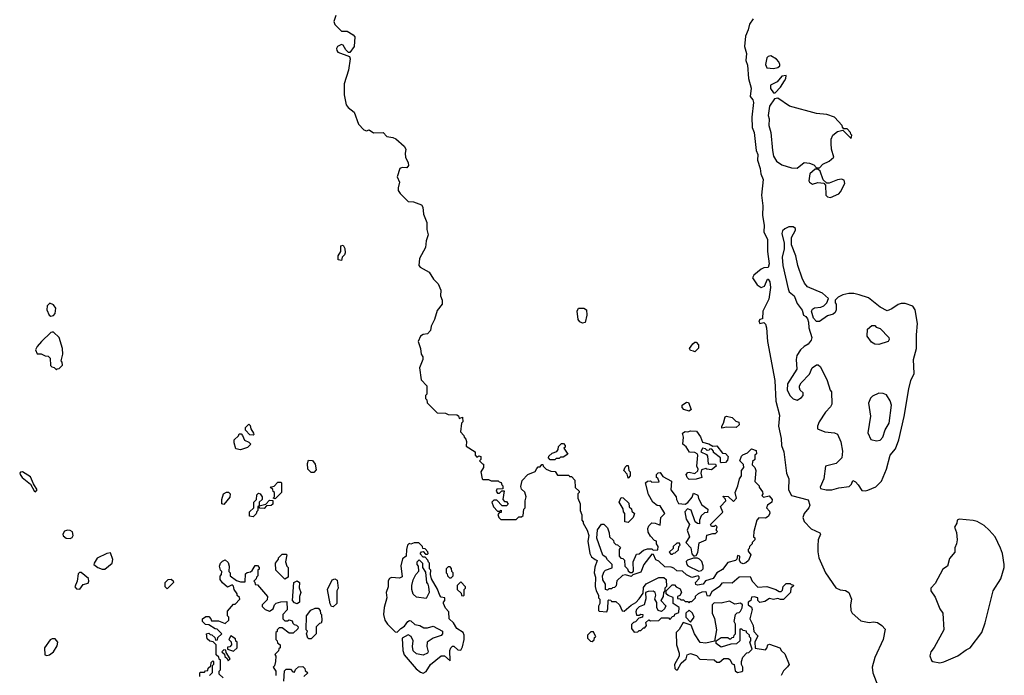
# Model space of a CAD drawing. Extents: x 1861455 to 2058065, y 200073 to 437907.
# Tile 267 of 574: x 1900710 to 1907821, y 363516 to 368248. Entities that reach past the tile are written whole.
import ezdxf

# ---------------------------------------------------------------- set-up
doc = ezdxf.new("R2010")
doc.units = 0

msp = doc.modelspace()

# ---------------------------------------------------------------- linework, layer by layer
at = {"layer": '0CON05XD'}
for points in [[(1902992.1, 368277.9), (1902978.6, 368235), (1902985, 368213.8), (1903035, 368166.7), (1903075, 368165.8), (1903118.3, 368138.3), (1903129.4, 368125), (1903126.2, 368055), (1903095, 368012.5), (1903085, 368012.5), (1903065, 368030), (1903045, 368063.8), (1903035, 368069.2), (1903005, 368055.6), (1902998.9, 368041.1), (1903000.4, 368025), (1903008.1, 368015), (1903091.7, 367981.7), (1903096.4, 367966.4), (1903083.8, 367885), (1903052.5, 367785), (1903053.3, 367705), (1903068.1, 367635), (1903082, 367615), (1903125, 367582), (1903157.5, 367495), (1903195, 367454.2), (1903215, 367446.2), (1903235, 367453.3), (1903265, 367431.2), (1903334.4, 367434.4), (1903362, 367405), (1903405, 367398.6), (1903427.6, 367387.6), (1903485.8, 367335.8), (1903498.6, 367315), (1903492.7, 367282.7), (1903496, 367255), (1903516.2, 367215), (1903518.8, 367195), (1903505, 367180), (1903472.7, 367182.7), (1903454.7, 367175.3), (1903436.2, 367115), (1903452.5, 367075), (1903442.9, 367035), (1903444.4, 367015), (1903456.9, 366995), (1903515, 366936), (1903555, 366933.8), (1903611.2, 366911.2), (1903622, 366895), (1903625.7, 366845.7), (1903649.2, 366785), (1903650.8, 366735), (1903660, 366695), (1903645, 366652.5), (1903640, 366605), (1903597.3, 366525), (1903592, 366475), (1903601.9, 366461.9), (1903666.7, 366425), (1903698, 366375), (1903732.3, 366342.3), (1903751.2, 366295), (1903750, 366255), (1903760, 366225), (1903760, 366195), (1903725, 366150), (1903706.7, 366085), (1903682.7, 366037.3), (1903676, 366005), (1903655, 365980), (1903625, 365976), (1903605, 365963.8), (1903587.1, 365925), (1903604.2, 365875), (1903610, 365835), (1903622.5, 365815), (1903622.5, 365795), (1903597.5, 365735), (1903608.3, 365648.3), (1903650, 365605), (1903650, 365545), (1903640, 365535), (1903640, 365515), (1903650, 365505), (1903651.7, 365481.7), (1903725, 365410), (1903785, 365407.5), (1903805, 365397.5), (1903867, 365397), (1903878.3, 365388.3), (1903885, 365370), (1903908.3, 365378.3), (1903910, 365345), (1903900, 365335), (1903893, 365273), (1903918.3, 365248.3), (1903920, 365235), (1903931.7, 365221.7), (1903937.5, 365205), (1903935, 365170), (1903998.3, 365128.3), (1904000, 365105), (1904011.7, 365091.7), (1904025, 365100), (1904040, 365095), (1904040, 365075), (1904030, 365065), (1904051.7, 365041.7), (1904060, 365040), (1904060, 365015), (1904040, 364985), (1904050, 364935), (1904055, 364930), (1904095, 364930), (1904115, 364920), (1904165, 364920), (1904171.7, 364911.7), (1904188.3, 364908.3), (1904191.7, 364891.7), (1904200, 364885), (1904198.3, 364861.7), (1904155, 364860), (1904150, 364845), (1904161.7, 364831.7), (1904175, 364830), (1904191.7, 364848.3), (1904208.3, 364848.3), (1904200, 364785), (1904211.7, 364771.7), (1904225, 364770), (1904238.3, 364751.7), (1904225, 364740), (1904195, 364740), (1904155, 364780), (1904135, 364780), (1904120, 364765), (1904131.7, 364731.7), (1904161.7, 364701.7), (1904175, 364700), (1904188.3, 364708.3), (1904188.3, 364691.7), (1904171.7, 364688.3), (1904162.5, 364677.5), (1904170, 364655), (1904185, 364640), (1904295, 364640), (1904315, 364660), (1904335, 364660), (1904345, 364670), (1904350, 364715), (1904360, 364725), (1904360, 364775), (1904367.5, 364805), (1904357, 364837), (1904335, 364860), (1904328.3, 364878.3), (1904338.3, 364921.7), (1904380, 364965), (1904433, 364987), (1904445, 365010), (1904455, 365020), (1904468.3, 365021.7), (1904481.7, 365038.3), (1904488.3, 365038.3), (1904490, 365025), (1904513, 365003), (1904545, 364990), (1904578.3, 364988.3), (1904595, 364960), (1904675, 364960), (1904681.7, 364951.7), (1904695, 364950), (1904720, 364925), (1904721.7, 364871.7), (1904750, 364845), (1904750, 364835), (1904740, 364825), (1904740, 364795), (1904757.5, 364755), (1904757.5, 364705), (1904770, 364675), (1904770, 364635), (1904780, 364625), (1904780, 364615), (1904807.5, 364565), (1904820, 364525), (1904812.5, 364485), (1904827.5, 364395), (1904840.7, 364370.7), (1904865, 364352.5), (1904880, 364345), (1904863.6, 364296.4), (1904860, 364255), (1904867.5, 364225), (1904867, 364157), (1904873.3, 364125), (1904890, 364095), (1904890, 364075), (1904900, 364065), (1904900, 364035), (1904890, 364015), (1904890, 363985), (1904895, 363980), (1904950, 363975), (1904957.5, 363995), (1904960, 364055), (1904965, 364060), (1904978.3, 364058.3), (1904985, 364050), (1905015, 364050), (1905042.5, 364025), (1905061.7, 363981.7), (1905075, 363980), (1905125, 364022.5), (1905159.3, 364040.7), (1905183, 364067), (1905211.7, 364108.3), (1905215, 364150), (1905235, 364176.7), (1905325, 364223.3), (1905361.7, 364221.7), (1905378.3, 364208.3), (1905381.7, 364158.3), (1905370, 364145), (1905370, 364125), (1905360, 364115), (1905357.5, 364085), (1905340, 364055), (1905377, 364017), (1905367.5, 363995), (1905345, 363977.5), (1905320, 363985), (1905312.5, 364005), (1905311.7, 364041.7), (1905297.5, 364065), (1905303.3, 364095), (1905300, 364115), (1905285, 364122.5), (1905248.3, 364121.7), (1905230, 364115), (1905233, 364067), (1905220, 364025), (1905185, 364010), (1905165, 363990), (1905160, 363975), (1905165, 363950), (1905185, 363950), (1905195, 363957.5), (1905210, 363955), (1905207.5, 363935), (1905181.7, 363928.3), (1905158.3, 363901.7), (1905143, 363897), (1905128.3, 363881.7), (1905127.5, 363855), (1905148.3, 363828.3), (1905175, 363830), (1905185, 363840), (1905195, 363840), (1905215, 363860), (1905225, 363860), (1905237.5, 363875), (1905233, 363897), (1905253, 363917), (1905265, 363910), (1905325, 363912.5), (1905345, 363930), (1905395, 363930), (1905405, 363920), (1905425, 363940), (1905440, 363945), (1905441.7, 363958.3), (1905469.3, 363970.7), (1905472.5, 364005), (1905430, 364035), (1905428.3, 364078.3), (1905393, 364093), (1905380, 364105), (1905380, 364125), (1905391.7, 364138.3), (1905421.7, 364168.3), (1905438.3, 364168.3), (1905450, 364155), (1905479.3, 364139.3), (1905490, 364115), (1905478.3, 364091.7), (1905460, 364085), (1905461.7, 364071.7), (1905478.3, 364068.3), (1905485, 364060), (1905505, 364060), (1905515, 364050), (1905535, 364050), (1905545, 364040), (1905551.7, 364048.3), (1905565, 364050), (1905590, 364075), (1905591.7, 364088.3), (1905613, 364107), (1905638.3, 364118.3), (1905665, 364120), (1905671.7, 364091.7), (1905695, 364090), (1905712.5, 364125), (1905768.3, 364161.7), (1905785, 364182.5), (1905795, 364186.7), (1905855, 364182.5), (1905905, 364226.7), (1905985, 364230), (1906000, 364195), (1906041.7, 364151.7), (1906105, 364157.5), (1906170, 364135), (1906195, 364120), (1906208.3, 364121.7), (1906218.3, 364131.7), (1906223, 364157), (1906245, 364180), (1906275, 364180), (1906281.7, 364171.7), (1906295, 364170), (1906298.3, 364161.7), (1906280, 364145), (1906277.5, 364115), (1906225, 364063.3), (1906205, 364062.5), (1906185, 364070), (1906155, 364062.5), (1906125, 364070), (1906091.7, 364048.3), (1906055, 364042.5), (1906040, 364055), (1906040, 364075), (1906015, 364082.5), (1905995, 364080), (1905990, 364055), (1905970, 364045), (1905970, 364025), (1905995, 364007.5), (1906000.7, 363990.7), (1905982.5, 363925), (1906007.5, 363875), (1906011.2, 363831.2), (1906041.7, 363801.7), (1906020, 363755), (1906021.7, 363711.7), (1906095, 363700), (1906107, 363713), (1906113.6, 363736.4), (1906125, 363740), (1906200, 363715), (1906211.7, 363691.7), (1906235, 363670), (1906267.5, 363595), (1906255, 363577.5), (1906225, 363547.5), (1906208.8, 363515)], [(1906006.9, 368255), (1905981.1, 368215), (1905972.2, 368175), (1905951.4, 368128.6), (1905944.3, 368054.3), (1905957.8, 368005), (1905954.2, 367955), (1905965, 367920), (1905973.4, 367823.4), (1905991.8, 367755), (1905984.4, 367695), (1906005, 367668.8), (1906009.6, 367649.6), (1905996.4, 367545), (1906000.2, 367470.2), (1906013.8, 367433.8), (1906029.5, 367305), (1906040, 367275), (1906038.9, 367235), (1906058.5, 367175), (1906062.5, 367135), (1906080.5, 367095), (1906067.9, 366982.1), (1906077.5, 366905), (1906073.8, 366835), (1906086.8, 366765), (1906085.3, 366715.3), (1906110.9, 366665), (1906109.6, 366575), (1906121.5, 366485), (1906115, 366458.8), (1906085, 366456.9), (1906065, 366446.6), (1906012.8, 366405), (1906003.4, 366385), (1906034.8, 366335), (1906065, 366315.3), (1906089.2, 366325), (1906110, 366375), (1906116.5, 366376.5), (1906127, 366357), (1906131.8, 366315), (1906119.4, 366230.6), (1906076, 366145), (1906075, 366090), (1906055, 366083.3), (1906048.8, 366075), (1906055, 366056.7), (1906085, 366063.3), (1906095, 366050), (1906102.2, 366025), (1906110.6, 365925), (1906163.2, 365645), (1906170, 365495), (1906196.1, 365395), (1906191.2, 365315), (1906209.2, 365225), (1906212.2, 365175), (1906228.3, 365128.3), (1906248.7, 364975), (1906265.8, 364935), (1906262.2, 364855), (1906285, 364813.1), (1906405, 364782.5), (1906416.7, 364745), (1906410, 364725), (1906376.4, 364683.6), (1906366.7, 364655), (1906376.4, 364626.4), (1906425, 364572.5), (1906487.5, 364545), (1906492.5, 364535), (1906477, 364493), (1906475, 364450), (1906473.6, 364406.4), (1906481.2, 364365), (1906528.8, 364255), (1906605, 364146.7), (1906635, 364133.3), (1906675, 364128.8), (1906697.5, 364115), (1906716.4, 364066.4), (1906710, 364025), (1906712.5, 363985), (1906722.5, 363965), (1906785, 363910), (1906845, 363896.7), (1906875, 363902.5), (1906905, 363897.5), (1906936.4, 363876.4), (1906959.3, 363849.3), (1906946.7, 363775), (1906886.1, 363643.9), (1906866, 363575), (1906872, 363535), (1906925, 363397.5)], [(1906155, 367895.8), (1906185, 367904.3), (1906200, 367915), (1906200, 367925), (1906192, 367945), (1906175, 367963.8), (1906135, 367986.7), (1906116.4, 367983.6), (1906106.2, 367973.8), (1906097.1, 367925), (1906105, 367902), (1906155, 367895.8)], [(1906165, 367720), (1906205, 367762.5), (1906234.1, 367805.9), (1906243.8, 367825), (1906245, 367846.7), (1906215, 367840), (1906180.7, 367799.3), (1906133.3, 367775), (1906131.7, 367751.7), (1906155, 367720), (1906165, 367720)], [(1906325, 367177.5), (1906375, 367217.5), (1906415, 367212.5), (1906445, 367200), (1906465, 367180), (1906485, 367180), (1906510, 367205), (1906555, 367227.5), (1906590, 367255), (1906573.6, 367313.6), (1906570, 367355), (1906570, 367385), (1906582.5, 367415), (1906615, 367442.5), (1906655, 367450), (1906715, 367390), (1906720, 367415), (1906711.7, 367421.7), (1906710, 367435), (1906685, 367460), (1906661.7, 367461.7), (1906651.7, 367471.7), (1906650, 367485), (1906593.9, 367543.9), (1906540, 367565), (1906465, 367571.2), (1906270, 367625), (1906185, 367682.5), (1906161.7, 367678.3), (1906126.1, 367623.9), (1906116.4, 367556.4), (1906123.6, 367533.6), (1906120, 367485), (1906134.4, 367434.4), (1906147.1, 367305), (1906155, 367262.5), (1906175, 367227.5), (1906215, 367200), (1906285, 367180), (1906325, 367177.5)], [(1906565, 366963.8), (1906625, 366992.5), (1906638.8, 367005), (1906670, 367065), (1906665, 367090), (1906645, 367096.7), (1906615, 367093.3), (1906555, 367067.5), (1906538.3, 367068.3), (1906511.7, 367091.7), (1906490, 367155), (1906475, 367170), (1906455, 367170), (1906417.5, 367135), (1906410, 367085), (1906413.3, 367075), (1906435, 367061.2), (1906475, 367072.5), (1906518.3, 367068.3), (1906530, 367055), (1906532.3, 366982.3), (1906545, 366970), (1906565, 366963.8)], [(1906815, 364847.3), (1906835, 364852.9), (1906893.9, 364876.1), (1906933.7, 364916.3), (1906969.5, 365005), (1906995.7, 365105), (1907035, 365150.8), (1907058.2, 365215), (1907097.5, 365385), (1907131.1, 365585), (1907145.6, 365644.4), (1907169.2, 365695), (1907165.8, 365795), (1907187.3, 365875), (1907186.4, 365973.6), (1907194.6, 366055), (1907178.1, 366155), (1907161.2, 366181.2), (1907105, 366198.8), (1907075, 366198.8), (1907055, 366193.3), (1907008.3, 366161.7), (1906975, 366147.5), (1906925, 366172.5), (1906841.2, 366241.2), (1906772.9, 366262.9), (1906735, 366272), (1906698.3, 366271.7), (1906655, 366263.3), (1906620, 366245), (1906600, 366225), (1906600, 366205), (1906607.5, 366195), (1906607.5, 366155), (1906600, 366135), (1906585, 366122.5), (1906545, 366110), (1906485, 366070), (1906465, 366070), (1906443, 366093), (1906427.5, 366145), (1906435, 366160), (1906450.7, 366169.3), (1906495, 366172.5), (1906516.7, 366183.3), (1906540, 366205), (1906550, 366235), (1906507.5, 366275), (1906399.5, 366319.5), (1906377.7, 366347.7), (1906361.7, 366381.7), (1906330, 366475), (1906314.1, 366544.1), (1906283.6, 366623.6), (1906283.6, 366676.4), (1906311.7, 366728.3), (1906311.7, 366741.7), (1906295, 366752.5), (1906265, 366752.5), (1906235, 366740), (1906220, 366725), (1906213.8, 366705), (1906231.2, 366635), (1906230, 366595), (1906216, 366535), (1906222, 366475), (1906260, 366305), (1906267.5, 366285), (1906302.5, 366255), (1906325, 366200), (1906361.7, 366151.7), (1906370, 366115), (1906386.4, 366106.4), (1906398.3, 366088.3), (1906407.5, 366065), (1906410, 366025), (1906430, 365955), (1906426.7, 365935), (1906405, 365906.7), (1906375, 365890), (1906350, 365865), (1906323.3, 365825), (1906318.8, 365795), (1906322.5, 365725), (1906255, 365620), (1906253.8, 365575), (1906275, 365532.5), (1906295, 365512.5), (1906325, 365503.3), (1906355, 365521.2), (1906367.1, 365535), (1906368, 365555), (1906347.5, 365575), (1906340.7, 365590.7), (1906342.5, 365605), (1906353.6, 365626.4), (1906415, 365690), (1906432.5, 365735), (1906465, 365757.5), (1906477, 365757), (1906493, 365743), (1906542.5, 365645), (1906562.5, 365575), (1906571.7, 365561.7), (1906576.1, 365473.9), (1906566.7, 365455), (1906528.8, 365415), (1906483.3, 365345), (1906472.5, 365315), (1906472.5, 365295), (1906525, 365273.3), (1906595, 365267.5), (1906616.4, 365256.4), (1906641.2, 365201.2), (1906653.3, 365135), (1906647.5, 365085), (1906607.5, 365045), (1906530, 365025), (1906516.7, 364935), (1906490, 364875), (1906494.1, 364864.1), (1906535.5, 364855.5), (1906575, 364854.7), (1906625, 364869.6), (1906700.4, 364879.6), (1906718, 364895), (1906727.5, 364922.5), (1906745, 364913.8), (1906765, 364891.4), (1906791.1, 364851.1), (1906815, 364847.3)], [(1903035, 366510), (1903010, 366515), (1903010, 366545), (1903030, 366575), (1903030, 366615), (1903045, 366620), (1903057, 366597), (1903060, 366565), (1903055, 366550), (1903040, 366535), (1903035, 366510)], [(1900935, 366108.8), (1900955, 366113.3), (1900965, 366127.5), (1900970, 366165), (1900955, 366191.2), (1900928.3, 366201.7), (1900907.5, 366182.5), (1900906.7, 366155), (1900922.5, 366115), (1900935, 366108.8)], [(1904775, 366057.5), (1904755, 366067.5), (1904742.5, 366085), (1904736.7, 366145), (1904745, 366166.2), (1904785, 366166.2), (1904803.9, 366153.9), (1904806.2, 366115), (1904795, 366062.5), (1904775, 366057.5)], [(1906915, 365903.8), (1906885, 365906.7), (1906861.7, 365921.7), (1906830, 365965), (1906832.5, 366015), (1906865, 366040), (1906885, 366040), (1906895, 366030), (1906925, 366020), (1906987.5, 365955), (1906989.3, 365940.7), (1906982.5, 365925), (1906915, 365903.8)], [(1900975, 365720), (1900981.7, 365728.3), (1900995, 365730), (1901020, 365755), (1901017, 365777), (1901010, 365785), (1901022.5, 365835), (1901018.8, 365875), (1900995.7, 365955), (1900955, 365992.5), (1900945, 365992.5), (1900935, 365990), (1900867.5, 365925), (1900835, 365890), (1900824.2, 365865), (1900835, 365836.7), (1900865, 365837.5), (1900895, 365822.5), (1900915, 365820), (1900930, 365805), (1900931.7, 365751.7), (1900941.7, 365741.7), (1900958.3, 365738.3), (1900975, 365720)], [(1905585, 365850), (1905577, 365857), (1905555, 365860), (1905547.5, 365875), (1905570.7, 365909.3), (1905585, 365920), (1905595, 365920), (1905611.7, 365901.7), (1905611.7, 365878.3), (1905585, 365850)], [(1906898.3, 365208.3), (1906925, 365214), (1906943.8, 365235), (1906960.9, 365289.1), (1906988.5, 365335), (1907007.1, 365465), (1906996.8, 365496.8), (1906969.5, 365539.5), (1906945, 365550), (1906915, 365553.3), (1906868.3, 365531.7), (1906853.9, 365516.1), (1906840.7, 365479.3), (1906853.9, 365386.1), (1906835.9, 365265.9), (1906857.5, 365217.5), (1906898.3, 365208.3)], [(1905545, 365423.3), (1905507.5, 365435), (1905495, 365450), (1905493.6, 365466.4), (1905525, 365486.7), (1905540, 365485), (1905560, 365435), (1905545, 365423.3)], [(1905780, 365300), (1905780, 365315), (1905793.9, 365336.1), (1905805, 365382.5), (1905815, 365385.8), (1905855, 365376), (1905881.7, 365351.7), (1905903, 365343), (1905906.7, 365325), (1905885, 365303.8), (1905815, 365306.2), (1905780, 365300)], [(1902395, 365250), (1902371.7, 365251.7), (1902340, 365285), (1902340, 365305), (1902365, 365330), (1902375, 365320), (1902380, 365295), (1902397.5, 365265), (1902400, 365255), (1902395, 365250)], [(1902305, 365142.5), (1902271.7, 365151.7), (1902260, 365195), (1902260, 365215), (1902290, 365245), (1902295, 365260), (1902308.3, 365258.3), (1902318.3, 365248.3), (1902333.6, 365213.6), (1902365, 365200), (1902380, 365185), (1902355, 365160), (1902305, 365142.5)], [(1905545, 364930), (1905530, 364945), (1905522.5, 364965), (1905535, 364980), (1905545, 364982.5), (1905587, 364973), (1905608.3, 364991.7), (1905610, 365005), (1905600, 365025), (1905607.5, 365105), (1905602.5, 365115), (1905585, 365123.3), (1905546.4, 365126.4), (1905522.5, 365165), (1905500, 365185), (1905503.3, 365235), (1905497.5, 365265), (1905515, 365276.7), (1905535, 365272.5), (1905555, 365280), (1905598.3, 365278.3), (1905627, 365237), (1905640, 365200), (1905687.7, 365187.7), (1905715, 365170), (1905745, 365172.5), (1905785, 365120), (1905808.3, 365118.3), (1905827.5, 365095), (1905821.7, 365068.3), (1905808.3, 365051.7), (1905775, 365050), (1905770, 365055), (1905770, 365085), (1905720, 365125), (1905720, 365135), (1905708.3, 365148.3), (1905695, 365150), (1905688.3, 365141.7), (1905675, 365140), (1905661.7, 365151.7), (1905640, 365155), (1905628.3, 365128.3), (1905670, 365110), (1905678.3, 365098.3), (1905681.7, 365041.7), (1905735, 365040), (1905740, 365025), (1905705, 365000), (1905673, 365003), (1905665, 365010), (1905635, 365000), (1905630, 364975), (1905637.5, 364945), (1905595, 364932.5), (1905545, 364930)], [(1904541.7, 365071.7), (1904530, 365085), (1904531.7, 365098.3), (1904555, 365120), (1904588.3, 365131.7), (1904600, 365145), (1904601.7, 365168.3), (1904621.7, 365188.3), (1904638.3, 365188.3), (1904650, 365175), (1904648.3, 365161.7), (1904640, 365155), (1904668.3, 365111.7), (1904635, 365090), (1904615, 365090), (1904605, 365080), (1904585, 365080), (1904575, 365072.5), (1904541.7, 365071.7)], [(1904955, 364130), (1904940, 364135), (1904940, 364175), (1904922.5, 364205), (1904920, 364235), (1904930, 364265), (1904940, 364275), (1904988.3, 364291.7), (1904990, 364315), (1904955, 364350), (1904946.4, 364366.4), (1904922.5, 364382.5), (1904877.5, 364505), (1904883, 364567), (1904911.7, 364608.3), (1904928.3, 364608.3), (1904955, 364580), (1904967.5, 364545), (1904970, 364515), (1904998.3, 364488.3), (1905000, 364475), (1905015, 364460), (1905028.3, 364458.3), (1905048.3, 364438.3), (1905040, 364425), (1905040, 364375), (1905051.7, 364361.7), (1905065, 364360), (1905078.3, 364348.3), (1905080, 364305), (1905100, 364285), (1905105, 364270), (1905118.3, 364258.3), (1905135, 364257.5), (1905143, 364267), (1905140, 364335), (1905165, 364390), (1905185, 364392.5), (1905215, 364420), (1905245, 364430), (1905275, 364430), (1905285, 364420), (1905318.3, 364421.7), (1905320, 364445), (1905310, 364465), (1905310, 364485), (1905295, 364490), (1905265, 364520), (1905248.3, 364548.3), (1905247.5, 364575), (1905253.3, 364595), (1905275, 364616.7), (1905300, 364615), (1905335, 364600), (1905340, 364655), (1905370, 364685), (1905335, 364740), (1905315, 364742.5), (1905282.5, 364765), (1905252.3, 364822.3), (1905230, 364905), (1905245, 364917.5), (1905265, 364920), (1905275, 364910), (1905328.3, 364911.7), (1905318.3, 364938.3), (1905310, 364945), (1905310, 364965), (1905321.7, 364978.3), (1905335, 364980), (1905355, 364950), (1905417, 364917), (1905412.5, 364855), (1905450, 364805), (1905452.5, 364785), (1905467, 364757), (1905515, 364752.5), (1905535, 364762.5), (1905567, 364803), (1905575, 364830), (1905606.4, 364816.4), (1905613.3, 364793.3), (1905637, 364747), (1905680, 364715), (1905678.3, 364691.7), (1905655, 364690), (1905631.7, 364668.3), (1905620, 364635), (1905620, 364610), (1905605, 364612.5), (1905587.5, 364625), (1905559.3, 364709.3), (1905533, 364717), (1905513.8, 364696.2), (1905523.6, 364643.6), (1905546.7, 364605), (1905531.2, 364565), (1905547.5, 364515), (1905520, 364475), (1905557, 364437), (1905563.8, 364393.8), (1905575, 364377.5), (1905585, 364377.5), (1905595, 364380), (1905607.3, 364402.7), (1905617.5, 364472.5), (1905667.5, 364495), (1905673, 364527), (1905715, 364540), (1905735, 364540), (1905750, 364555), (1905740, 364565), (1905748.3, 364588.3), (1905735, 364600), (1905725, 364590), (1905705, 364590), (1905700, 364605), (1905787, 364693), (1905770, 364735), (1905810, 364775), (1905808.3, 364788.3), (1905791.7, 364801.7), (1905790, 364810), (1905827, 364807), (1905865, 364770), (1905887.5, 364795), (1905877.5, 364835), (1905897.5, 364885), (1905907.5, 364935), (1905922.5, 364955), (1905922.5, 364995), (1905940, 365015), (1905938.3, 365038.3), (1905910, 365065), (1905921.7, 365098.3), (1905931.7, 365108.3), (1905967, 365123), (1905995, 365150), (1906028.3, 365138.3), (1906030, 365115), (1906020, 365105), (1906020, 365075), (1906001.7, 365058.3), (1906000, 365035), (1906020, 365015), (1906027.5, 364995), (1906020, 364915), (1906050, 364885), (1906050, 364875), (1906075, 364840), (1906077.5, 364825), (1906070, 364815), (1906081.7, 364801.7), (1906121.7, 364811.7), (1906143.3, 364785), (1906142.5, 364765), (1906110, 364745), (1906102.5, 364725), (1906125, 364700), (1906127.5, 364685), (1906116.4, 364663.6), (1906095, 364650), (1906048.3, 364651.7), (1906033, 364637), (1906012.5, 364555), (1906010, 364515), (1906018.3, 364508.3), (1906020, 364495), (1906000, 364475), (1906000, 364465), (1905980, 364445), (1905978.3, 364431.7), (1905970, 364425), (1905971.7, 364411.7), (1905990, 364385), (1905973.3, 364345), (1905955, 364328), (1905935, 364320.8), (1905918.3, 364328.3), (1905907.5, 364345), (1905910, 364375), (1905895, 364380), (1905890, 364355), (1905880, 364345), (1905825, 364330), (1905785, 364280), (1905743.6, 364256.4), (1905717.5, 364215), (1905661.7, 364198.3), (1905645, 364173.3), (1905605, 364166.7), (1905592, 364172), (1905590, 364185), (1905616.7, 364215), (1905617, 364227), (1905610, 364235), (1905565, 364222.5), (1905525, 364242.5), (1905497, 364267), (1905455, 364270), (1905435, 364290), (1905415, 364297.5), (1905368.3, 364298.3), (1905325, 364340), (1905305, 364350), (1905288.3, 364388.3), (1905275, 364390), (1905217.5, 364315), (1905195, 364260), (1905138.3, 364241.7), (1905125, 364230), (1905085, 364242.5), (1905063, 364237), (1905021.7, 364198.3), (1905017, 364163), (1905005, 364150), (1904991.7, 364148.3), (1904985, 364140), (1904965, 364140), (1904955, 364130)], [(1902835, 364980), (1902815, 364980), (1902790, 365005), (1902787.5, 365045), (1902795, 365070), (1902825, 365066.7), (1902845, 365040), (1902851.7, 364998.3), (1902835, 364980)], [(1905105, 364940), (1905098.3, 364968.3), (1905072.5, 364995), (1905081.7, 365018.3), (1905095, 365030), (1905105, 365030), (1905110, 364995), (1905120, 364985), (1905120, 364955), (1905105, 364940)], [(1900825, 364841.2), (1900836, 364855), (1900808.8, 364898.8), (1900788.5, 364948.5), (1900730, 364985), (1900715, 364982.5), (1900710, 364975), (1900713.3, 364965), (1900728, 364945), (1900787.5, 364895), (1900815, 364847.5), (1900825, 364841.2)], [(1902555, 364790), (1902540, 364795), (1902550, 364805), (1902550, 364835), (1902541.7, 364841.7), (1902538.3, 364858.3), (1902520, 364875), (1902548.3, 364881.7), (1902575, 364910), (1902595, 364910), (1902600, 364905), (1902600, 364835), (1902555, 364790)], [(1902185, 364750), (1902170, 364755), (1902170, 364785), (1902182.5, 364825), (1902203, 364837), (1902217, 364837), (1902230, 364825), (1902227, 364803), (1902185, 364750)], [(1902395, 364660), (1902370, 364665), (1902370, 364695), (1902400, 364725), (1902400, 364765), (1902420, 364785), (1902421.7, 364818.3), (1902435, 364830), (1902447, 364827), (1902460, 364805), (1902460, 364785), (1902440, 364765), (1902440, 364740), (1902430, 364735), (1902430, 364705), (1902421.7, 364698.3), (1902418.3, 364681.7), (1902395, 364660)], [(1905105, 364620), (1905080, 364625), (1905080, 364685), (1905070, 364695), (1905068.3, 364718.3), (1905040, 364765), (1905055, 364800), (1905068.3, 364798.3), (1905108.3, 364758.3), (1905111.7, 364731.7), (1905128.3, 364718.3), (1905131.7, 364701.7), (1905150, 364685), (1905140, 364655), (1905105, 364620)], [(1902475, 364720), (1902441.7, 364721.7), (1902440, 364740), (1902488.3, 364751.7), (1902515, 364780), (1902538.3, 364778.3), (1902538.3, 364751.7), (1902527, 364743), (1902491.7, 364738.3), (1902475, 364720)], [(1907355, 363605.7), (1907385, 363612.9), (1907485, 363657.5), (1907545, 363700), (1907575, 363714), (1907658, 363825), (1907682.9, 363895), (1907741.2, 364125), (1907795, 364212.5), (1907820.8, 364295), (1907820.8, 364315), (1907807.5, 364395), (1907793.8, 364435), (1907753.8, 364515), (1907712, 364565), (1907675, 364598), (1907625, 364626), (1907595, 364634), (1907495, 364642.5), (1907480, 364635), (1907477.5, 364615), (1907460, 364585), (1907476.4, 364546.4), (1907480, 364495), (1907476.7, 364465), (1907463.6, 364436.4), (1907462.5, 364405), (1907425, 364360), (1907410, 364305), (1907377, 364283), (1907320.7, 364179.3), (1907290, 364145), (1907290, 364125), (1907320.7, 364080.7), (1907356.1, 363996.1), (1907375.8, 363965.8), (1907383.8, 363845), (1907314.1, 363715.9), (1907290, 363685), (1907283.6, 363656.4), (1907295, 363623.3), (1907305, 363616.2), (1907355, 363605.7)], [(1901075, 364503.3), (1901089.1, 364510.9), (1901096.2, 364525), (1901091.7, 364551.7), (1901075, 364562), (1901055, 364564.3), (1901034, 364556), (1901022.5, 364535), (1901023.9, 364523.9), (1901046, 364506), (1901075, 364503.3)], [(1903625, 363532.5), (1903645.3, 363544.7), (1903676, 363595), (1903755, 363657.5), (1903777, 363657), (1903818.3, 363621.7), (1903817.5, 363695), (1903822.5, 363715), (1903835, 363727.5), (1903845, 363727.5), (1903875, 363700), (1903895, 363697.5), (1903908.8, 363721.2), (1903920, 363775), (1903920, 363805), (1903912.5, 363825), (1903867.5, 363855), (1903842.5, 363895), (1903812.5, 363925), (1903810, 363975), (1903785, 364000), (1903770, 364035), (1903770, 364045), (1903780, 364055), (1903780, 364075), (1903755, 364080), (1903745, 364092.5), (1903728.3, 364138.3), (1903683.6, 364213.6), (1903677.5, 364245), (1903680, 364275), (1903670, 364285), (1903670, 364325), (1903661.7, 364331.7), (1903658.3, 364348.3), (1903638.3, 364368.3), (1903625, 364370), (1903603, 364393), (1903611.7, 364408.3), (1903625, 364410), (1903641.7, 364391.7), (1903655, 364390), (1903660, 364395), (1903658.3, 364408.3), (1903638.3, 364428.3), (1903621.7, 364431.7), (1903620, 364445), (1903591.7, 364471.7), (1903558.3, 364471.7), (1903535, 364462.5), (1903521.7, 364468.3), (1903510, 364455), (1903502.5, 364425), (1903500, 364375), (1903473.9, 364356.1), (1903463.1, 364306.9), (1903472.7, 364227.3), (1903452.7, 364217.3), (1903395, 364222.5), (1903380, 364215), (1903371.2, 364198.8), (1903371.2, 364155), (1903356.2, 364115), (1903361.2, 364075), (1903341.4, 364005), (1903337.5, 363955), (1903348, 363915), (1903366, 363885), (1903420.8, 363830.8), (1903435, 363826.7), (1903462.9, 363855), (1903488.8, 363871.2), (1903513.8, 363905), (1903525, 363911.5), (1903535, 363908.9), (1903562.6, 363882.6), (1903598.8, 363875), (1903629.8, 363859.8), (1903655, 363858.2), (1903695, 363871.4), (1903762.5, 363835), (1903762.5, 363815), (1903755, 363802.5), (1903695, 363783.3), (1903653.8, 363756.2), (1903650, 363725), (1903658.8, 363685), (1903654, 363675), (1903625, 363661.8), (1903575, 363671.9), (1903552.7, 363692.7), (1903545.8, 363725), (1903551.4, 363765), (1903537.1, 363797.1), (1903515, 363807.5), (1903472.5, 363785), (1903477.5, 363695), (1903486.7, 363665), (1903572.7, 363562.7), (1903605, 363538.9), (1903625, 363532.5)], [(1905425, 364390), (1905431.7, 364398.3), (1905445, 364400), (1905467, 364423), (1905470, 364445), (1905480, 364455), (1905475, 364470), (1905455, 364470), (1905430, 364445), (1905428.3, 364431.7), (1905400, 364405), (1905411.7, 364391.7), (1905425, 364390)], [(1901305, 364281.2), (1901325, 364281.8), (1901378.5, 364325), (1901381.5, 364351.5), (1901365, 364400), (1901340, 364395), (1901269.3, 364360.7), (1901246.7, 364325), (1901246.2, 364315), (1901274, 364295), (1901305, 364281.2)], [(1902625, 364210), (1902560, 364275), (1902557.5, 364325), (1902580, 364355), (1902580, 364365), (1902605, 364390), (1902635, 364390), (1902640, 364385), (1902630, 364335), (1902640, 364305), (1902650, 364295), (1902650, 364225), (1902625, 364210)], [(1905615, 364267.5), (1905635, 364272.5), (1905646.2, 364285), (1905646.1, 364306.1), (1905637, 364337), (1905620, 364355), (1905605, 364362.5), (1905575, 364362.5), (1905533, 364347), (1905523, 364337), (1905527.5, 364315), (1905535, 364307.5), (1905615, 364267.5)], [(1902178.3, 363498.3), (1902150, 363525), (1902150, 363545), (1902160, 363555), (1902160, 363625), (1902151.7, 363631.7), (1902148.3, 363648.3), (1902130, 363665), (1902130, 363735), (1902108.3, 363758.3), (1902083, 363763), (1902065, 363780), (1902060, 363815), (1902075, 363820), (1902085, 363810), (1902098.3, 363808.3), (1902118.3, 363788.3), (1902125, 363770), (1902138.3, 363771.7), (1902141.7, 363788.3), (1902170, 363815), (1902135, 363850), (1902121.7, 363851.7), (1902075, 363880), (1902051.7, 363881.7), (1902030, 363905), (1902030, 363925), (1902055, 363940), (1902075, 363940), (1902090, 363925), (1902095, 363910), (1902145, 363910), (1902195, 363890), (1902220, 363915), (1902220, 363935), (1902210, 363945), (1902211.7, 363978.3), (1902255, 364030), (1902265, 364030), (1902300, 364065), (1902298.3, 364078.3), (1902281.7, 364091.7), (1902280, 364105), (1902260, 364135), (1902255, 364160), (1902245, 364170), (1902211.7, 364151.7), (1902173.6, 364183.6), (1902158.3, 364208.3), (1902158.3, 364231.7), (1902167, 364243), (1902170, 364265), (1902160, 364275), (1902152.5, 364305), (1902160, 364325), (1902175, 364340), (1902195, 364350), (1902215, 364330), (1902222.5, 364305), (1902220, 364265), (1902230, 364255), (1902230, 364235), (1902275, 364200), (1902305, 364190), (1902338.3, 364191.7), (1902341.7, 364248.3), (1902351.7, 364258.3), (1902377, 364263), (1902388.3, 364271.7), (1902411.7, 364308.3), (1902428.3, 364308.3), (1902440, 364295), (1902438.3, 364281.7), (1902430, 364275), (1902430, 364235), (1902420, 364225), (1902418.3, 364211.7), (1902400, 364195), (1902408.3, 364188.3), (1902411.7, 364171.7), (1902428.3, 364168.3), (1902500, 364085), (1902498.3, 364061.7), (1902460, 364025), (1902461.7, 364011.7), (1902481.7, 363991.7), (1902515, 363980), (1902540, 363995), (1902550, 364025), (1902563, 364037), (1902595, 364047.5), (1902638.3, 364048.3), (1902641.7, 363988.3), (1902610, 363955), (1902610, 363925), (1902625, 363910), (1902645, 363910), (1902655, 363917.5), (1902678.3, 363908.3), (1902681.7, 363891.7), (1902691.7, 363881.7), (1902708.3, 363878.3), (1902720, 363865), (1902718.3, 363851.7), (1902685, 363820), (1902655, 363820), (1902605, 363860), (1902585, 363860), (1902570, 363845), (1902568.3, 363831.7), (1902560, 363825), (1902560, 363775), (1902570, 363765), (1902571.7, 363751.7), (1902590, 363735), (1902590, 363715), (1902581.7, 363708.3), (1902578.3, 363691.7), (1902552.5, 363667.5), (1902560, 363655), (1902557.5, 363615), (1902550, 363585), (1902540, 363575), (1902560, 363545), (1902560, 363515)], [(1903645, 364070), (1903575, 364080), (1903551.7, 364101.7), (1903542.5, 364135), (1903542.5, 364165), (1903552.5, 364205), (1903570, 364245), (1903591.7, 364268.3), (1903590, 364305), (1903580, 364315), (1903580, 364335), (1903595, 364350), (1903620, 364325), (1903620, 364295), (1903641.7, 364261.7), (1903647.5, 364185), (1903657.5, 364175), (1903663.3, 364155), (1903666.1, 364113.9), (1903645, 364070)], [(1903825, 364220), (1903840, 364235), (1903840, 364255), (1903830, 364265), (1903828.3, 364288.3), (1903818.3, 364298.3), (1903805, 364300), (1903790, 364285), (1903790, 364255), (1903798.3, 364248.3), (1903800, 364235), (1903815, 364220), (1903825, 364220)], [(1901145, 364138.1), (1901168.5, 364171.5), (1901205, 364181.4), (1901209.5, 364195), (1901206, 364215), (1901155, 364259.2), (1901142.1, 364257.9), (1901132.1, 364247.9), (1901126, 364195), (1901108, 364155), (1901120.9, 364140.9), (1901145, 364138.1)], [(1901775, 364140), (1901760, 364155), (1901760, 364185), (1901781.7, 364208.3), (1901805, 364210), (1901818.3, 364198.3), (1901820, 364185), (1901775, 364140)], [(1902715, 364032.5), (1902695, 364040), (1902680, 364055), (1902690, 364185), (1902715, 364197.5), (1902730, 364185), (1902728.3, 364148.3), (1902740, 364115), (1902730, 364085), (1902730, 364045), (1902715, 364032.5)], [(1902975, 364010), (1902961.7, 364011.7), (1902953, 364033), (1902932.5, 364135), (1902967.5, 364205), (1902985, 364212.5), (1903001.7, 364201.7), (1903010, 364145), (1903000, 364125), (1903000, 364035), (1902975, 364010)], [(1903915, 364090), (1903920, 364095), (1903920, 364135), (1903930, 364145), (1903930, 364155), (1903895, 364190), (1903870, 364165), (1903870, 364135), (1903898.3, 364108.3), (1903901.7, 364091.7), (1903915, 364090)], [(1905895, 363537.5), (1905925, 363542.5), (1905931.7, 363548.3), (1905932.5, 363575), (1905923, 363593), (1905922.5, 363615), (1905933, 363647), (1905961.7, 363678.3), (1905975, 363680), (1906000, 363705), (1905982.5, 363755), (1905990, 363765), (1905990, 363785), (1905980, 363795), (1905980, 363805), (1905960, 363825), (1905960, 363835), (1905935, 363840), (1905925, 363850), (1905911.7, 363848.3), (1905910, 363765), (1905887, 363743), (1905845, 363740), (1905775, 363720), (1905740, 363745), (1905740, 363765), (1905775, 363790), (1905825, 363790), (1905835, 363780), (1905845, 363780), (1905855, 363790), (1905868.3, 363791.7), (1905870, 363805), (1905880, 363815), (1905880, 363885), (1905870, 363905), (1905880, 363955), (1905891.7, 363968.3), (1905905, 363970), (1905915, 363980), (1905927, 364003), (1905930, 364025), (1905915, 364037.5), (1905875, 364030), (1905835, 364052.5), (1905775, 364037.5), (1905725, 364040), (1905710, 364025), (1905710, 363965), (1905727, 363927), (1905742.5, 363845), (1905728.3, 363761.7), (1905665, 363747.5), (1905625, 363752.5), (1905582.5, 363815), (1905558.3, 363878.3), (1905501.7, 363898.3), (1905473, 363847), (1905450, 363825), (1905452.5, 363735), (1905473.3, 363675), (1905473.3, 363655), (1905440, 363595), (1905442.5, 363565), (1905450, 363555), (1905460, 363555), (1905486.7, 363603.3), (1905522.5, 363635), (1905530, 363665), (1905555, 363672.5), (1905598.3, 363658.3), (1905623, 363633), (1905725, 363627.5), (1905745, 363610), (1905765, 363610), (1905795, 363637.5), (1905827, 363637), (1905839.3, 363629.3), (1905855, 363600), (1905870, 363595), (1905878.3, 363548.3), (1905895, 363537.5)], [(1902798.3, 363778.3), (1902790, 363785), (1902782.5, 363815), (1902787.5, 363835), (1902780, 363845), (1902782.5, 363945), (1902813, 363987), (1902845, 364000), (1902865, 364000), (1902880, 363985), (1902883, 363963), (1902890, 363955), (1902891.7, 363908.3), (1902886.4, 363893.6), (1902875, 363890), (1902850, 363865), (1902850, 363815), (1902815, 363780), (1902798.3, 363778.3)], [(1905555, 363900), (1905580, 363935), (1905570, 363965), (1905545, 363987.5), (1905520, 363965), (1905520, 363935), (1905555, 363900)], [(1902255, 363690), (1902280, 363715), (1902280, 363755), (1902271.7, 363761.7), (1902268.3, 363778.3), (1902235, 363800), (1902220, 363775), (1902238.3, 363758.3), (1902240, 363735), (1902228.3, 363721.7), (1902211.7, 363718.3), (1902210, 363705), (1902255, 363690)], [(1904845, 363760), (1904858.3, 363771.7), (1904861.7, 363788.3), (1904870, 363795), (1904855, 363830), (1904835, 363830), (1904810, 363805), (1904810, 363785), (1904831.7, 363761.7), (1904845, 363760)], [(1900905, 363660), (1900925, 363664), (1900955, 363685.8), (1900980.2, 363729.8), (1900984.4, 363755), (1900965, 363778.5), (1900945, 363779.5), (1900928.9, 363771.1), (1900889.5, 363715), (1900892.5, 363665), (1900905, 363660)], [(1902215, 363620), (1902230, 363635), (1902201.7, 363681.7), (1902198.3, 363698.3), (1902185, 363700), (1902170, 363685), (1902188.3, 363668.3), (1902191.7, 363651.7), (1902208.3, 363638.3), (1902215, 363620)], [(1902011.7, 363508.3), (1902010, 363535), (1902015, 363540), (1902045, 363540), (1902051.7, 363548.3), (1902068.3, 363551.7), (1902071.7, 363568.3), (1902090, 363585), (1902091.7, 363608.3), (1902105, 363620), (1902110, 363615), (1902110, 363595), (1902100, 363585), (1902100, 363535), (1902080, 363515)], [(1902617.5, 363475), (1902621.7, 363548.3), (1902635, 363560), (1902665, 363560), (1902681.7, 363541.7), (1902695, 363540), (1902701.7, 363558.3), (1902723, 363577), (1902755, 363580), (1902770, 363565), (1902771.7, 363551.7), (1902790, 363535), (1902761.7, 363508.3)]]:
    msp.add_lwpolyline(points, dxfattribs=at)

doc.saveas('drawing.dxf')
